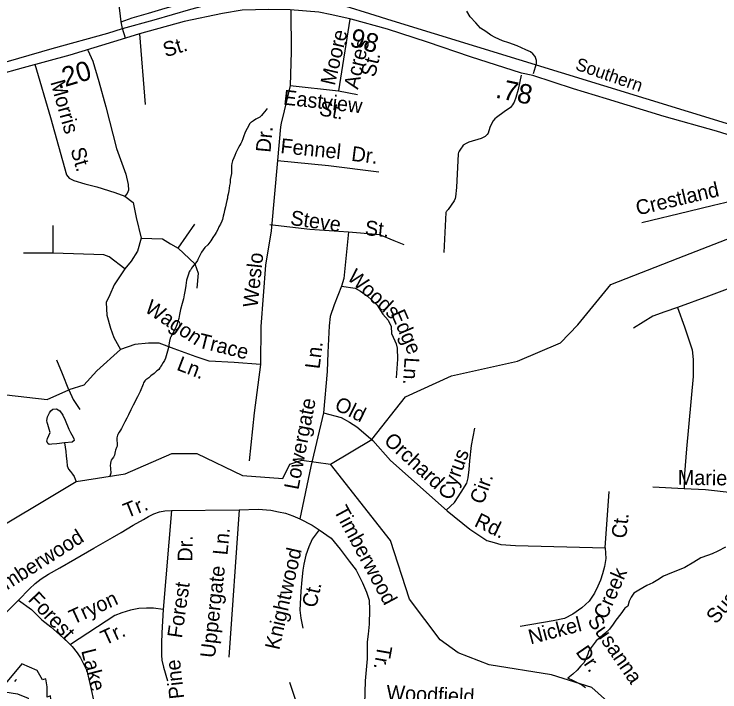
# Model space of a CAD drawing. Extents: x 1547597 to 1699558, y 810033 to 920809.
# Drawn here: x 1671734 to 1676262, y 866223 to 870571 of the extents above; entities that cross this region are included whole.
import ezdxf

# ---------------------------------------------------------------- set-up
doc = ezdxf.new("R2010")
doc.units = 0
for name, color, linetype in [('Exist Hydrographic Creek Single Shore', 7, 'Continuous'), ('Exist Hydrographic Misc Water Feature', 7, 'Continuous'), ('Exist Railroad Mainline', 7, 'Continuous'), ('Exist Railroad Mainline Label', 7, 'Continuous'), ('Exist Road Non-System Type 51', 7, 'Continuous'), ('Exist Road Non-System Type 51 Label', 7, 'Continuous'), ('Exist Road Primary NC Attributed', 7, 'Continuous'), ('Exist Road Primary NC Label', 7, 'Continuous'), ('Exist Road Primary NC Service Mileage Hundredths English Label', 7, 'Continuous'), ('Exist Road Secondary Mileage Hundredths English Label', 7, 'Continuous'), ('Exist Road Secondary Type 51 Attributed', 7, 'Continuous')]:
    doc.layers.add(name, color=color, linetype=linetype)

msp = doc.modelspace()

# ---------------------------------------------------------------- linework, layer by layer
at = {"layer": 'Exist Hydrographic Creek Single Shore'}
for points in [[(1673763.7, 867684.2), (1674029.8, 867843.3), (1674244.1, 868117), (1674539.8, 868250.1), (1674963, 868344.6), (1675240.2, 868463), (1675351.1, 868577.7), (1675561.1, 868836.3), (1675993.5, 869006.5), (1676340.9, 869139.6), (1676902.6, 869276.5), (1677015.6, 869348.9), (1677197.2, 869738.5)], [(1669573.5, 866366), (1669662.1, 866410.4), (1669743.4, 866458.5), (1670061.3, 866647.1), (1670375.4, 866872.7), (1670910.4, 866856.2), (1671125, 866922.8), (1671210.1, 866982.9), (1671484, 867187.1), (1672131.6, 867573.1), (1672445.5, 867623.2), (1672746.5, 867751.7), (1672905.5, 867751.8), (1673199.5, 867611.3), (1673458.2, 867592.8), (1673502.5, 867685.3), (1673578.9, 867710.1), (1673763.7, 867684.2)]]:
    msp.add_lwpolyline(points, dxfattribs=at)
at = {"layer": 'Exist Hydrographic Misc Water Feature'}
for points in [[(1673358.2, 869965.7), (1673350, 869957.8), (1673339.9, 869943.8), (1673329.8, 869931.9), (1673321.7, 869922), (1673309.5, 869910.2), (1673285.4, 869898.4), (1673269.3, 869886.6), (1673257.1, 869878.7), (1673253.1, 869876.8), (1673249.1, 869872.8), (1673245, 869866.8), (1673236.9, 869852.9), (1673228.8, 869837), (1673218.5, 869819), (1673214.3, 869807.2), (1673208.3, 869791.3), (1673202, 869771.3), (1673195.9, 869753.3), (1673187.7, 869741.4), (1673181.6, 869731.5), (1673173.4, 869715.5), (1673165.2, 869699.6), (1673157, 869681.8), (1673150.9, 869663.8), (1673142.7, 869649.9), (1673134.5, 869630), (1673130.3, 869614), (1673128.1, 869599.9), (1673127.9, 869570), (1673127.6, 869548), (1673125.3, 869530), (1673121.1, 869510), (1673119, 869490), (1673116.7, 869472.1), (1673114.6, 869454.1), (1673112.4, 869438.1), (1673108.1, 869416.1), (1673104, 869402.2), (1673101.9, 869390.2), (1673097.8, 869376.2), (1673093.5, 869356.2), (1673089.3, 869334.3), (1673083, 869312.4), (1673078.9, 869290.4), (1673074.6, 869274.4), (1673070.4, 869254.4), (1673066.3, 869242.5), (1673058.1, 869224.6), (1673047.8, 869206.7), (1673041.8, 869190.8), (1673029.5, 869170.9), (1673023.3, 869159), (1673009.3, 869139.1), (1672995, 869117.2), (1672976.6, 869091.4), (1672958.5, 869073.6), (1672936.1, 869043.8), (1672925.8, 869023.9), (1672917.7, 869006), (1672913.6, 868998), (1672909.5, 868990.1), (1672893.3, 868968.3), (1672887.3, 868960.3), (1672879.1, 868950.3), (1672873, 868942.4), (1672864.8, 868928.6), (1672860.8, 868924.6), (1672856.7, 868918.7), (1672852.6, 868902.7), (1672850.5, 868896.6), (1672846.4, 868884.7), (1672840.1, 868864.7), (1672835.9, 868830.8), (1672831.5, 868802.8), (1672825.1, 868770.9), (1672820.8, 868745), (1672812.6, 868715), (1672802.1, 868677.1), (1672795.8, 868645.2), (1672791.5, 868619.2), (1672785.3, 868597.2), (1672777.2, 868577.4), (1672766.9, 868553.5), (1672752.5, 868525.6), (1672740.3, 868501.7), (1672736.2, 868491.7), (1672730, 868473.8), (1672727.9, 868461.8), (1672723.5, 868433.8), (1672717.3, 868409.9), (1672709, 868380), (1672704.8, 868364.1), (1672698.6, 868350.1), (1672690.5, 868336.2), (1672682.3, 868322.3), (1672676.3, 868312.3), (1672672.1, 868306.3), (1672668.1, 868302.4), (1672662, 868292.4)], [(1672662, 868292.4), (1672653.8, 868284.5), (1672647.9, 868280.6), (1672631.8, 868266.8), (1672611.5, 868251), (1672597.3, 868239.1), (1672591.4, 868233.2), (1672585.2, 868229.3), (1672579.3, 868225.3), (1672573.2, 868219.3), (1672565, 868205.5), (1672561, 868197.5), (1672542.5, 868149.7), (1672526, 868115.8), (1672497.5, 868062.2), (1672483.1, 868032.3), (1672468.8, 868000.4), (1672456.7, 867978.6), (1672444.4, 867956.7), (1672432, 867930.7), (1672421.9, 867912.9), (1672415.8, 867902.9), (1672407.7, 867889.1), (1672399.5, 867875.2), (1672397.4, 867871.2), (1672393.2, 867853.2), (1672393.1, 867841.2), (1672394.8, 867815.1), (1672394.6, 867803.1), (1672394.6, 867799.1), (1672390.5, 867791.2), (1672384.4, 867773.2), (1672382.2, 867765.2), (1672378, 867741.3), (1672371.9, 867729.3), (1672363.8, 867717.5), (1672357.6, 867709.5), (1672353.6, 867701.6), (1672351.5, 867691.5), (1672351.3, 867673.6), (1672353.1, 867661.6), (1672353, 867651.5), (1672354.9, 867631.4), (1672354.8, 867625.5), (1672348.6, 867607.6), (1672346.5, 867601.5)], [(1672056.7, 867820.7), (1672008.6, 867815.3), (1671976.6, 867811.6), (1671958.6, 867809.8), (1671950.6, 867817.8), (1671942.9, 867832), (1671949, 867849.9), (1671965.4, 867887.8), (1671959.6, 867907.8), (1671949.9, 867937.9), (1671946.1, 867951.9), (1671944.2, 867963.9), (1671948.4, 867988), (1671960.8, 868013.9), (1671968.9, 868025.8), (1671983, 868037.7), (1672004.9, 868039.4), (1672017, 868033.2), (1672026.9, 868027.2), (1672046.6, 867998.9), (1672062.3, 867966.7), (1672085.7, 867908.5), (1672095.5, 867888.4), (1672105.2, 867872.3), (1672117, 867848.1), (1672118.8, 867836.1), (1672106.7, 867826.2), (1672056.7, 867820.7)], [(1672056.7, 867820.7), (1672066.1, 867764.6), (1672067.8, 867734.6), (1672071.5, 867702.5), (1672075.3, 867674.5), (1672083, 867652.4), (1672096.7, 867636.3), (1672108.6, 867620.1), (1672118.5, 867606), (1672126.2, 867587.9), (1672131.6, 867573.1)], [(1675439.6, 866252.4), (1675182.5, 866333.4), (1674782.6, 866397.2), (1674583.6, 866473.5), (1674467.5, 866558), (1674270.6, 866818), (1674149.5, 867194.7), (1673763.7, 867684.2)], [(1676297.2, 867151.1), (1676248.9, 867125.7), (1676212.7, 867110), (1676182.6, 867098.3), (1676140.4, 867082.7), (1676094.1, 867055.2), (1676037.7, 867021.8), (1676001.5, 867006.2), (1675951.3, 866986.8), (1675901, 866965.3), (1675862.8, 866941.8), (1675832.5, 866922), (1675792.5, 866906.5), (1675742, 866877), (1675709.8, 866857.4), (1675691.6, 866831.4), (1675679.3, 866805.6), (1675671, 866773.7), (1675652.8, 866759.9), (1675626.5, 866724.1), (1675594, 866682.5), (1675577.7, 866658.7), (1675553.3, 866624.8), (1675522.9, 866597.2), (1675468.4, 866551.7), (1675436.1, 866508.1), (1675421.8, 866486.2), (1675415.6, 866466.3), (1675403.3, 866440.4), (1675391, 866412.5), (1675370.7, 866390.8), (1675346.5, 866363), (1675318.2, 866337.4), (1675285.8, 866311.6)], [(1671915.6, 866300.6), (1671882.4, 866359.8), (1671782.6, 866404.2), (1671668, 866263.7), (1671675.4, 866223), (1671756.7, 866211.9), (1671823.2, 866182.3), (1671841.7, 866108.3), (1671897.1, 866082.4), (1671934.1, 866045.4), (1671934.1, 865993.6), (1671952.6, 866026.9), (1671956.3, 866123.1), (1671974.7, 866134.2), (1671967.4, 866197.1), (1671945.2, 866189.7), (1671945.2, 866256.3), (1671937.8, 866308), (1671915.6, 866300.6)], [(1671738.3, 866289.6), (1671746.4, 866301.5), (1671750.4, 866303.4)], [(1675399.2, 866248.4), (1675373.4, 866268.7), (1675321.7, 866295.2), (1675285.8, 866311.6)], [(1675761.6, 865861.9), (1675711.6, 865905.7), (1675622.6, 866088), (1675439.6, 866252.4)]]:
    msp.add_lwpolyline(points, dxfattribs=at)
at = {"layer": 'Exist Railroad Mainline'}
for points in [[(1672428.4, 870478.4), (1672632.4, 870533.8), (1672866.9, 870602.2), (1673005.3, 870640.3), (1673137.5, 870669.1), (1673221.5, 870673.8), (1673275.1, 870679.8), (1673316.9, 870682.8), (1673396.4, 870681.4), (1673522.4, 870675.9), (1673731, 870647), (1673862.2, 870623.1), (1674014.1, 870575.4), (1674157.2, 870530.7), (1676329.1, 869864.2), (1676430.3, 869832.3), (1677882.1, 869356.5), (1677985.3, 869330.8), (1678031, 869318.4), (1678137.2, 869275.5), (1678218.2, 869238.4), (1678400.9, 869134.6), (1680117.4, 868139.8)], [(1671614.7, 870245.9), (1671978.2, 870351.8), (1672334.5, 870448.5), (1672428.4, 870478.4)]]:
    msp.add_lwpolyline(points, dxfattribs=at)
at = {"layer": 'Exist Road Non-System Type 51'}
for p, q in [((1673887.6, 870539.3), (1673815.4, 870079.4)), ((1672538.5, 870444.1), (1672574.8, 869992.4)), ((1673505.5, 870114.3), (1673815.4, 870079.4)), ((1673815.4, 870079.4), (1673937, 870056.2)), ((1673423.5, 869632.7), (1673383.5, 869180.5)), ((1671983.8, 869038.4), (1671983.8, 869215)), ((1672785.7, 869070.5), (1672894, 869223)), ((1671983.8, 869038.4), (1671795.3, 869038.4))]:
    msp.add_line(p, q, dxfattribs=at)
for points in [[(1672420.6, 870522.3), (1672491.3, 870546.7), (1672596.8, 870576.9), (1672703.7, 870609.8), (1672806.5, 870637.2), (1672880.6, 870659.2), (1672958.7, 870678.4), (1672998.4, 870688), (1673036.8, 870694.8), (1673086.2, 870701.7), (1673169.8, 870712.7), (1673283.5, 870722.3), (1673364.4, 870727.8)], [(1673510.1, 870596.7), (1673511.6, 870330.1), (1673505.5, 870114.3)], [(1675065.9, 870189.9), (1675085.4, 870254.8), (1675085.4, 870274.3), (1675075.7, 870300.3), (1675062.7, 870316.6), (1675046.5, 870329.6), (1675017.2, 870342.6), (1674962, 870368.6), (1674906.9, 870388.1), (1674867.9, 870401.1), (1674819.2, 870420.5), (1674793.2, 870436.8), (1674760.8, 870459.5), (1674725, 870482.3), (1674695.8, 870514.8), (1674660.1, 870553.8), (1674637.4, 870589.5)], [(1672206.7, 870340), (1672239.1, 870270.6), (1672278.4, 870138.9), (1672322.2, 869977), (1672391.6, 869708.8), (1672451.6, 869544.6), (1672465.5, 869477.6), (1672467.8, 869442.9), (1672458.8, 869420.6), (1672443.6, 869403.9)], [(1671867.5, 870250.7), (1671967.2, 869908.2), (1672070.5, 869541.1), (1672086.3, 869519.4), (1672116.8, 869503.6), (1672187.7, 869482), (1672264.4, 869464), (1672380.1, 869426.1), (1672443.6, 869403.9)], [(1674987.5, 870179), (1674968.7, 870087.1), (1674953.5, 870035.6), (1674942.1, 870007.2), (1674938.3, 869999.4), (1674931.6, 869989.1), (1674917.7, 869973.3), (1674877.7, 869943.9), (1674829.4, 869908.1), (1674818.5, 869898.8), (1674807.3, 869886.5), (1674798.9, 869872.3), (1674786.7, 869844.3), (1674774.6, 869807.8), (1674768.8, 869798.4), (1674762.7, 869791.9), (1674755, 869786.2), (1674730.2, 869772.9), (1674651.9, 869749.5), (1674634.4, 869742), (1674615.8, 869729.9), (1674608.3, 869719.6), (1674602.3, 869711.8), (1674589.6, 869691.4), (1674586.9, 869686.5), (1674585, 869683), (1674583.2, 869676.1), (1674571.6, 869460), (1674566.7, 869398.4), (1674563.5, 869388), (1674556.7, 869374.3), (1674538.4, 869346.4), (1674518.1, 869318.6), (1674510.7, 869310.2), (1674507.3, 869306), (1674505.3, 869303.8), (1674503.9, 869298.6), (1674491.7, 869042.4)], [(1673505.5, 870114.3), (1673466.4, 869950.6), (1673447.5, 869872.5), (1673443.4, 869848.6), (1673423.5, 869632.7)], [(1675760.8, 869235.2), (1676061.6, 869306.6), (1676221.6, 869345), (1676366.1, 869381.1), (1676403.1, 869393.5), (1676421, 869402.7), (1676437.3, 869413.5), (1676458.3, 869429.5), (1676488.5, 869459.1), (1676653.1, 869671.2)], [(1673423.5, 869632.7), (1673750.8, 869599.5), (1674074.3, 869558.8)], [(1672443.6, 869403.9), (1672497, 869363.5), (1672517.1, 869267.2), (1672549.1, 869134.7)], [(1673374.5, 869222.3), (1673631.9, 869192.2), (1673878.6, 869175)], [(1673383.5, 869180.5), (1673347.5, 868961.1), (1673316, 868568), (1673315, 868324.2)], [(1673878.6, 869175), (1673866, 869046), (1673850.3, 868876.2), (1673834.1, 868826.3)], [(1673878.6, 869175), (1674055.7, 869160), (1674077.6, 869157.9), (1674170.8, 869118.4), (1674233.7, 869093.2)], [(1672549.1, 869134.7), (1672525.1, 869050.5), (1672485, 868986.3), (1672444.9, 868938.1)], [(1672549.1, 869134.7), (1672685.5, 869130.7), (1672737.6, 869098.6), (1672785.7, 869070.5)], [(1672785.7, 869070.5), (1672894, 868970.2), (1672914, 868910), (1672906, 868813.7)], [(1672444.9, 868938.1), (1672344.6, 869014.4), (1672308.6, 869026.4), (1671983.8, 869038.4)], [(1672444.9, 868938.1), (1672376.7, 868833.8), (1672348.7, 868769.6), (1672324.6, 868721.4), (1672328.6, 868641.2), (1672352.7, 868556.9), (1672372.7, 868496.7), (1672416.8, 868420.5)], [(1673834.1, 868826.3), (1673787.4, 868706.3), (1673762.3, 868630.9), (1673756, 868571.1), (1673746.6, 868401.3), (1673741.3, 868278.7), (1673718.3, 868014.4)], [(1673834.1, 868826.3), (1673922.8, 868813.4), (1673957.1, 868794.4), (1674001.1, 868763), (1674027.9, 868737.4), (1674063.4, 868705.1), (1674098.9, 868647.1), (1674134.6, 868609), (1674152, 868568), (1674154.3, 868523.1), (1674176, 868475.7), (1674184.8, 868455.2), (1674191.1, 868428.5), (1674194.3, 868358.2), (1674185, 868238.5)], [(1676428.6, 868851.2), (1676187.7, 868763), (1675989.2, 868689.8)], [(1675989.2, 868689.8), (1675909.1, 868662), (1675832.5, 868634.1), (1675707.1, 868557.4)], [(1675989.2, 868689.8), (1676034.5, 868564.4), (1676083.3, 868418), (1676090.2, 868355.2), (1676090.2, 868247.2), (1676048.4, 867783.6), (1676035.5, 867623.1), (1676032.5, 867529.1)], [(1672416.8, 868420.5), (1672264.5, 868284), (1672180.3, 868191.7), (1672084.4, 868161.6)], [(1673315, 868324.2), (1673146.6, 868336.2), (1672986.2, 868344.2), (1672902, 868372.3), (1672761.6, 868424.5), (1672665.4, 868460.6), (1672597.2, 868460.6), (1672509, 868452.6), (1672416.8, 868420.5)], [(1672084.4, 868161.6), (1672043.9, 868264), (1672007.8, 868352.3)], [(1673315, 868324.2), (1673273.1, 868012.9), (1673242.2, 867704.9)], [(1671685, 868128.4), (1671946.7, 868099.6), (1672084.4, 868161.6)], [(1672084.4, 868161.6), (1672112.1, 868099.5), (1672156.2, 868035.3)], [(1673718.3, 868014.4), (1673637.4, 867668.8), (1673566.8, 867332.9)], [(1673718.3, 868014.4), (1673832.1, 867983.5), (1673886.6, 867954.3), (1673932.7, 867923.5), (1674034.5, 867836.2), (1674147.7, 867708.6), (1674511.4, 867384.7)], [(1674505.1, 867389.8), (1674558.7, 867439.3), (1674602.3, 867504.8), (1674638.7, 867563), (1674646, 867595.8), (1674653.2, 867650.4), (1674656.9, 867705), (1674667.8, 867803.2), (1674689.6, 867916.1)], [(1675832.5, 867539.6), (1676032.5, 867529.1)], [(1676032.5, 867529.1), (1676170.3, 867522.2), (1676491.8, 867485.2)], [(1675526, 867148.2), (1675551.5, 867508.5)], [(1671762.2, 866812.6), (1671832, 866884.3), (1671869.5, 866919.2), (1671907.1, 866948.8), (1671955.4, 866978.3), (1672027.9, 867018.6), (1672124.5, 867075), (1672245.2, 867144.8), (1672364.8, 867214.6), (1672419.9, 867246.6), (1672497.5, 867292.5), (1672564.6, 867330.1), (1672596.8, 867348.9), (1672631.3, 867365.7), (1672666.5, 867378.9), (1672701.4, 867384.3), (1672744.4, 867386.5)], [(1672744.4, 867386.5), (1672690.7, 866752.7)], [(1672744.4, 867386.5), (1673178.6, 867391.6)], [(1673178.6, 867391.6), (1673111.3, 866446)], [(1673178.6, 867391.6), (1673300.3, 867394.8), (1673380.4, 867388.4), (1673429.2, 867379.1), (1673474, 867369.5), (1673521.3, 867353.2), (1673566.8, 867332.9)], [(1674511.4, 867384.7), (1674656.9, 867268.3), (1674715.1, 867228.2), (1674766, 867195.5), (1674813.3, 867180.9), (1674856.9, 867170), (1674951.4, 867162.7), (1675526, 867148.2)], [(1673566.8, 867332.9), (1673646.2, 867292.3), (1673691.1, 867263.4)], [(1673691.1, 867263.4), (1673646.2, 867202.5), (1673623.8, 867154.4), (1673604.6, 867099.9), (1673591.8, 867042.3), (1673585.4, 867003.8), (1673579, 866942.9), (1673572.5, 866869.2), (1673566.1, 866747.4), (1673572.5, 866696.1), (1673585.4, 866632)], [(1673691.1, 867263.4), (1673767.9, 867208.9), (1673825.6, 867138.4), (1673883.2, 867061.5), (1673928.1, 867003.8), (1673969.7, 866923.7), (1673995.4, 866862.7), (1674011.4, 866811.5), (1674014.6, 866750.6), (1674011.4, 866657.6), (1674005, 866593.5), (1673998.6, 866545.4), (1673998.6, 866481.3), (1673998.6, 866436.4), (1673985.7, 866295.4), (1673982.5, 866144.7)], [(1675526, 867148.2), (1675529.7, 867079), (1675522.4, 867028.1), (1675507.9, 866980.8), (1675496.9, 866940.7), (1675478.8, 866900.7), (1675456.9, 866857), (1675424.2, 866806.1), (1675376.9, 866762.4), (1675318.8, 866722.4), (1675264.2, 866693.3), (1675191.5, 866678.7), (1674980.5, 866642.3)], [(1671450.9, 866570.9), (1671485.8, 866581.7), (1671512.6, 866592.4), (1671547.5, 866616.6), (1671598.5, 866654.2), (1671644.1, 866697.1), (1671697.8, 866748.2), (1671762.2, 866812.6)], [(1671762.2, 866812.6), (1671845.4, 866750.9), (1671912.5, 866686.4), (1671968.8, 866640.7), (1672027.9, 866589.7), (1672076.2, 866544.1), (1672105.7, 866514.5), (1672137.9, 866474.2), (1672159.4, 866442), (1672178.2, 866404.4), (1672199.6, 866361.4), (1672215.7, 866297), (1672256, 866111.7)], [(1672690.7, 866752.7), (1672629, 866760.8), (1672583.4, 866760.8), (1672535.1, 866758.1), (1672481.4, 866747.4), (1672425.1, 866731.2), (1672379.4, 866712.5), (1672095.8, 866526.9)], [(1672690.7, 866752.7), (1672682.1, 866603.1), (1672678.9, 866535.8), (1672678.9, 866494.1), (1672678.9, 866458.9), (1672682.1, 866426.8), (1672691.7, 866381.9), (1672717.3, 866295.4)], [(1673597.6, 866001.2), (1673503.2, 866284.4)]]:
    msp.add_lwpolyline(points, dxfattribs=at)
at = {"layer": 'Exist Road Primary NC Attributed'}
for points in [[(1676411.2, 869766.6), (1676239, 869821.4), (1675903.5, 869914.2), (1675534.7, 870027.8), (1675322.7, 870092.9), (1675061.6, 870177.6), (1674988.1, 870192.7), (1674661, 870297.9), (1674386.7, 870390.8), (1674129.7, 870474.3), (1673896, 870539.5), (1673773.1, 870567.5), (1673688, 870584.2), (1673505.5, 870597.9), (1673368.2, 870600.9), (1673196.3, 870597.6), (1673071.1, 870575.8), (1672825.8, 870524.1), (1672538.5, 870444.1), (1672449.2, 870416.3)], [(1672449.2, 870416.3), (1672092.1, 870308.6), (1671791.7, 870226.8), (1671451.5, 870132.3)]]:
    msp.add_lwpolyline(points, dxfattribs=at)
at = {"layer": 'Exist Road Secondary Type 51 Attributed'}
for points in [[(1672428.4, 870478.4), (1672420.6, 870522.3), (1672391.7, 870776.6), (1672415.1, 871176.7), (1672425.1, 871373.5), (1672418.4, 871406.8), (1672391.7, 871440.1), (1672331.8, 871486.8), (1672235.2, 871530.2), (1672200.1, 871566.6), (1672070.4, 871759.2), (1672012, 871886.8), (1671994.7, 872114), (1672005.5, 872621.9)], [(1672449.2, 870416.3), (1672428.4, 870478.4)]]:
    msp.add_lwpolyline(points, dxfattribs=at)

# ---------------------------------------------------------------- texts
at = {"layer": 'Exist Railroad Mainline Label'}
msp.add_text('Southern', height=82.02, rotation=340.8608, dxfattribs=at).set_placement((1675328.8, 870217.1))
at = {"layer": 'Exist Road Non-System Type 51 Label'}
for s, rotation, p in [('Moore', 76.7539, (1673790.7, 870109.1)), ('Acres', 76.7539, (1673939.9, 870084.7)), ('St.', 76.7539, (1674049.3, 870163)), ('Morris', 285.7041, (1671965.8, 870135.4)), ('Eastview', 353.5743, (1673457.4, 869992)), ('St.', 349.1987, (1673686.1, 869923.4)), ('Dr.', 84.7342, (1673378.5, 869680.7)), ('Fennel', 354.2082, (1673439.7, 869680.5)), ('St.', 286.0293, (1672094.8, 869702.4)), ('Dr.', 352.8288, (1673893.7, 869631.1)), ('Crestland', 13.3532, (1675734.6, 869279.5)), ('Steve', 351.9355, (1673502.2, 869219.7)), ('St.', 354.5232, (1673981.4, 869154.2)), ('Weslo', 83.8425, (1673295.7, 868685.9)), ('Woods', 317.7013, (1673865.2, 868874.5)), ('Wagon', 326.2913, (1672565, 868666.8)), ('Edge', 293.2285, (1674148.8, 868651.5)), ('Trace', 345.9541, (1672909.5, 868434.1)), ('Ln.', 82.9609, (1673693.3, 868291.8)), ('Ln.', 338.949, (1672771.2, 868291)), ('Ln.', 266.6071, (1674239.3, 868371.7)), ('Lowergate', 79.0768, (1673557.8, 867516)), ('Old', 333.8206, (1673782.8, 868037.5)), ('Orchard', 317.5593, (1674100.4, 867826.4)), ('Cyrus', 70.2037, (1674541.9, 867448.6)), ('Marietta', 359.2239, (1675990.9, 867552.2)), ('Cir.', 70.2037, (1674742.8, 867421.3)), ('Tr.', 21.7765, (1672458, 867337.3)), ('Timberwood', 298.2532, (1673781.5, 867387.6)), ('Rd.', 334.4918, (1674680.5, 867289.6)), ('Ct.', 84.0598, (1675660.6, 867205)), ('Timberwood', 32.4013, (1671600.2, 866817.7)), ('Ln.', 84.5892, (1673102.2, 867097.7)), ('Dr.', 88.873, (1672877.3, 867058)), ('Knightwood', 77.3393, (1673434.4, 866488.2)), ('Susanna', 49.4821, (1676236.7, 866653.3)), ('Uppergate', 83.627, (1673021.9, 866438.1)), ('Creek', 66.4786, (1675533.6, 866683.2)), ('Forest', 81.8021, (1672810.1, 866564.5)), ('Ct.', 77.3393, (1673671.7, 866758.7)), ('Forest', 313.1836, (1671817.9, 866811.7)), ('Tryon', 24.6206, (1672113.9, 866653.6)), ('Nickel', 14.7932, (1675047.4, 866527.5)), ('Susanna', 304.4896, (1675408.6, 866679.3)), ('Tr.', 24.6206, (1672316.9, 866520.6)), ('Dr.', 304.4896, (1675333.3, 866479.8)), ('Lake', 284.0973, (1672163.8, 866487.7)), ('Tr.', 259.93, (1674067.1, 866526.9)), ('Pine', 96.1425, (1672825.3, 866182.5)), ('Woodfield', 357.1212, (1674120.6, 866173.8))]:
    msp.add_text(s, height=95, rotation=rotation, dxfattribs=at).set_placement(p)
at = {"layer": 'Exist Road Primary NC Label'}
msp.add_text('St.', height=95, rotation=17.1327, dxfattribs=at).set_placement((1672705.8, 870293.8))
at = {"layer": 'Exist Road Primary NC Service Mileage Hundredths English Label'}
for s, rotation, p in [('.20', 16.7852, (1672017.6, 870090.3)), ('.78', 348.4306, (1674817, 870036.3))]:
    msp.add_text(s, height=125, rotation=rotation, dxfattribs=at).set_placement(p)
at = {"layer": 'Exist Road Secondary Mileage Hundredths English Label'}
msp.add_text('.98', height=120, rotation=344.421, dxfattribs=at).set_placement((1673837.4, 870380.1))

doc.saveas('drawing.dxf')
